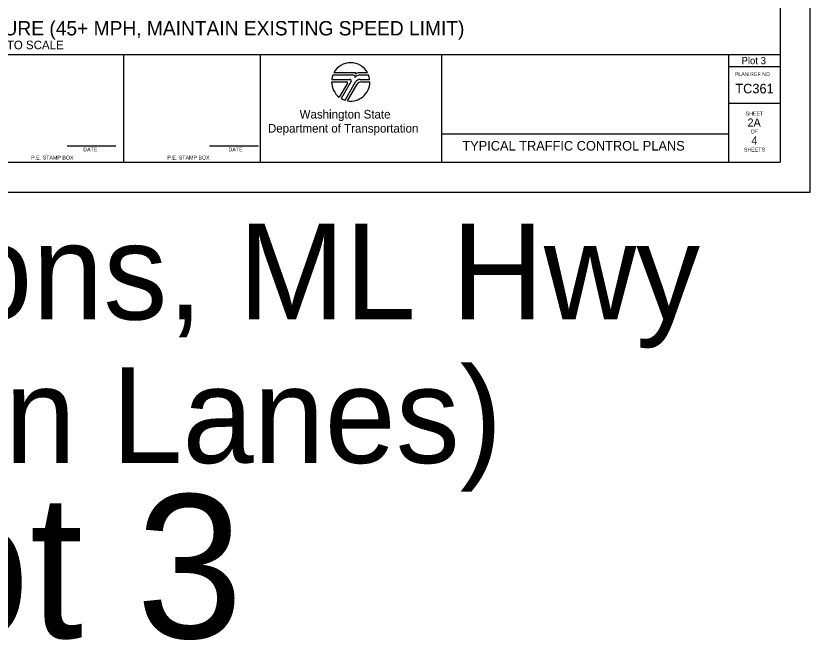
# Model space of a CAD drawing. Extents: x 99958 to 100176, y 99935 to 100011.
# Drawn here: x 100047.76 to 100056.06, y 99995.01 to 100001.53 of the extents above; entities that cross this region are included whole.
import ezdxf

# ---------------------------------------------------------------- set-up
doc = ezdxf.new("R2010")
doc.units = 0
for name, color, linetype in [('SH_DE_DetailHeading1Text', 7, 'Continuous'), ('SH_GI_PlotLimits', 7, 'Continuous'), ('SH_GI_SheetBorder', 7, 'Continuous'), ('SH_GI_SheetLocationText', 7, 'Continuous'), ('SH_GI_SheetTextInCells', 7, 'Continuous'), ('SH_GI_TitleBlockText', 7, 'Continuous'), ('SH_GI_WSDOTLogo', 7, 'Continuous')]:
    doc.layers.add(name, color=color, linetype=linetype)

msp = doc.modelspace()

# ---------------------------------------------------------------- linework, layer by layer
at = {"layer": 'SH_GI_PlotLimits'}
msp.add_lwpolyline([(100039.0625, 99999.6875), (100056.0625, 99999.6875), (100056.0625, 100010.6875), (100039.0625, 100010.6875)], close=True, dxfattribs=at)
at = {"layer": 'SH_GI_SheetBorder'}
for p, q in [((100055.75, 100010.375), (100055.75, 100000)), ((100040, 100001.1259), (100055.75, 100001.1259)), ((100048.8828, 100000), (100048.8828, 100001.1259)), ((100050.3089, 100001.1259), (100050.3089, 100000)), ((100052.2055, 100001.1259), (100052.2055, 100000)), ((100055.2079, 100001.1259), (100055.2079, 100000)), ((100055.2079, 100001.0008), (100055.75, 100001.0008)), ((100055.2079, 100000.6176), (100055.75, 100000.6176)), ((100052.2055, 100000.2955), (100055.2079, 100000.2955)), ((100048.2903, 100000.1733), (100048.802, 100000.1733)), ((100049.7797, 100000.1733), (100050.2914, 100000.1733)), ((100040, 100000), (100055.75, 100000))]:
    msp.add_line(p, q, dxfattribs=at)
at = {"layer": 'SH_GI_WSDOTLogo'}
for p, q in [((100051.303, 100000.9354), (100051.0815, 100000.9354)), ((100051.433, 100000.9354), (100051.3351, 100000.9354)), ((100051.059, 100000.8661), (100051.2496, 100000.8661)), ((100051.2894, 100000.9094), (100051.0697, 100000.9094)), ((100051.343, 100000.9094), (100051.3429, 100000.9094)), ((100051.4448, 100000.9094), (100051.343, 100000.9094)), ((100051.3558, 100000.8661), (100051.4555, 100000.8661)), ((100051.0572, 100000.84), (100051.2148, 100000.84)), ((100051.222, 100000.8277), (100051.1364, 100000.6807)), ((100051.261, 100000.8464), (100051.1567, 100000.6672)), ((100051.1989, 100000.6487), (100051.3089, 100000.839)), ((100051.2244, 100000.6428), (100051.3242, 100000.8156)), ((100051.3655, 100000.8394), (100051.4572, 100000.8394))]:
    msp.add_line(p, q, dxfattribs=at)
for centre, radius, start, end in [((100051.2572, 100000.84), 0.2, 28.47865, 151.53204), ((100051.303, 100000.9263), 0.00903, 329.87418, 90.00328), ((100051.3352, 100000.9066), 0.0287, 90.00721, 148.16763), ((100051.2572, 100000.84), 0.2, 159.69598, 172.50569), ((100051.2497, 100000.853), 0.0131, 329.76834, 90), ((100051.2894, 100000.8946), 0.0148, 327.8418, 89.99855), ((100051.3429, 100000.861), 0.0484, 89.99529, 147.82376), ((100051.3558, 100000.8119), 0.0542, 90, 149.99738), ((100051.2572, 100000.84), 0.2, 7.49431, 20.29406), ((100051.2572, 100000.84), 0.2, 179.99864, 232.84327), ((100051.2149, 100000.8318), 0.0082, 329.74356, 90), ((100051.2572, 100000.84), 0.2, 260.54554, 359.80857), ((100051.3654, 100000.7918), 0.0476, 90, 150.05432), ((100051.2572, 100000.84), 0.2, 239.79292, 253.0448)]:
    msp.add_arc(centre, radius, start, end, dxfattribs=at)

# ---------------------------------------------------------------- texts
at = {"layer": 'SH_DE_DetailHeading1Text'}
for s, height, p in [('MULTILANE HIGHWAYS: SINGLE RIGHT LANE CLOSURE (45+ MPH, MAINTAIN EXISTING SPEED LIMIT)', 0.15, (100042.6439, 100001.3259)), ('NOT TO SCALE', 0.09, (100047.3727, 100001.1809))]:
    msp.add_text(s, height=height, rotation=360, dxfattribs=at).set_placement(p)
at = {"layer": 'SH_GI_SheetBorder'}
msp.add_text('PLAN REF NO', height=0.040032, dxfattribs=at).set_placement((100055.2747, 100000.9008))
at = {"layer": 'SH_GI_SheetLocationText'}
for s, height, p in [('Plot 3', 0.075, (100055.3447, 100001.025)), ('Intersections, ML Hwy', 1, (100041.7579, 99998.3571)), ('(No Turn Lanes)', 1, (100043.1065, 99996.8571)), ('Plot 3', 1.5, (100045.0008, 99995.0267))]:
    msp.add_text(s, height=height, dxfattribs=at).set_placement(p)
at = {"layer": 'SH_GI_SheetTextInCells'}
for s, height, p in [('Washington State', 0.090072, (100050.7229, 100000.4571)), ('SHEET', 0.04003, (100055.3877, 100000.4896)), ('Department of Transportation', 0.090072, (100050.3916, 100000.3101)), ('OF', 0.04003, (100055.4406, 100000.3008)), ('DATE', 0.04003, (100048.4597, 100000.1141)), ('DATE', 0.04003, (100049.9794, 100000.1141)), ('SHEETS', 0.04003, (100055.3698, 100000.112)), ('P.E. STAMP BOX', 0.040032, (100047.915, 100000.0286)), ('P.E. STAMP BOX', 0.040032, (100049.339, 100000.0286))]:
    msp.add_text(s, height=height, dxfattribs=at).set_placement(p)
at = {"layer": 'SH_GI_TitleBlockText'}
for s, height, p in [('TC361', 0.1, (100055.2803, 100000.72)), ('2A', 0.085, (100055.4076, 100000.3723)), ('4', 0.085, (100055.4485, 100000.1843)), ('TYPICAL TRAFFIC CONTROL PLANS', 0.1, (100052.4251, 100000.1224))]:
    msp.add_text(s, height=height, dxfattribs=at).set_placement(p)

doc.saveas('drawing.dxf')
